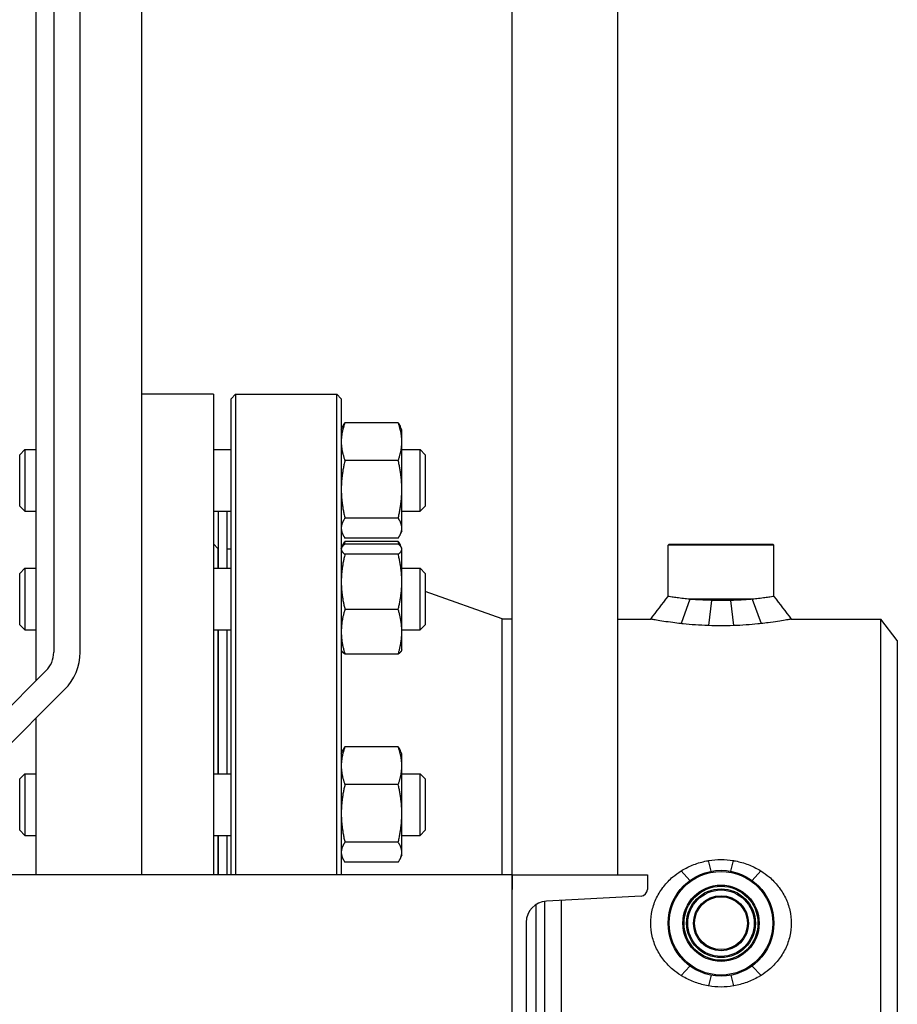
# Model space of a CAD drawing. Header units: inches. Extents: x 24 to 1128, y -74 to 748.
# Tile 450 of 557: x 919 to 931, y 319 to 333. Entities that reach past the tile are written whole.
import ezdxf

# ---------------------------------------------------------------- set-up
doc = ezdxf.new("R2010")
doc.units = ezdxf.units.IN
doc.header["$LTSCALE"] = 32
doc.header["$MEASUREMENT"] = 0
doc.layers.add('Visible (ANSI)', color=7, linetype='Continuous', lineweight=30)

msp = doc.modelspace()

# ---------------------------------------------------------------- linework, layer by layer
at = {"layer": 'Visible (ANSI)'}
for p, q in [((919.42845, 358.43016), (919.42845, 324.33549)), ((919.80345, 324.33549), (919.80345, 358.43016)), ((927.42845, 321.18016), (927.42845, 356.93016)), ((925.92845, 321.18016), (925.92845, 339.68016)), ((920.67845, 321.18016), (920.67845, 336.18016)), ((919.17845, 323.93016), (919.17845, 335.99715)), ((921.69304, 327.99266), (920.67845, 327.99266)), ((921.69304, 327.99266), (921.69304, 321.18016)), ((921.94604, 327.93016), (922.00854, 327.99266)), ((922.00854, 327.99266), (923.44354, 327.99266)), ((922.00854, 327.99266), (922.00854, 321.18016)), ((923.50604, 327.93016), (923.44354, 327.99266)), ((923.44354, 321.18016), (923.44354, 327.99266)), ((921.94604, 321.18016), (921.94604, 327.93016)), ((923.50604, 327.93016), (923.50604, 321.18016)), ((924.31317, 327.58861), (923.55791, 327.58861)), ((923.50604, 327.49018), (923.52739, 327.53597)), ((924.36504, 327.49018), (924.34369, 327.53597)), ((924.36504, 327.32137), (924.36504, 327.49018)), ((924.36504, 326.64542), (924.36504, 327.32137)), ((918.94604, 327.13576), (919.01895, 327.20868)), ((919.01895, 327.20868), (919.01895, 326.33368)), ((919.01895, 327.20868), (919.17845, 327.20868)), ((921.69304, 327.20868), (921.94604, 327.20868)), ((924.36504, 327.20868), (924.62312, 327.20868)), ((924.69604, 327.13576), (924.62312, 327.20868)), ((924.62312, 326.33368), (924.62312, 327.20868)), ((918.94604, 326.4066), (918.94604, 327.13576)), ((924.31317, 327.05413), (923.55791, 327.05413)), ((924.69604, 327.13576), (924.69604, 326.4066)), ((924.36504, 326.09523), (924.36504, 326.64542)), ((918.94604, 326.4066), (919.01895, 326.33368)), ((919.01895, 326.33368), (919.17845, 326.33368)), ((921.69304, 326.33368), (921.94604, 326.33368)), ((921.76104, 326.33368), (921.76104, 325.52636)), ((921.88104, 326.33368), (921.88104, 325.52636)), ((924.36504, 326.33368), (924.62312, 326.33368)), ((924.69604, 326.4066), (924.62312, 326.33368)), ((924.31317, 326.2367), (923.55791, 326.2367)), ((923.50604, 326.05218), (923.52739, 326.0064)), ((924.36504, 326.05218), (924.34369, 326.0064)), ((924.36504, 326.05218), (924.36504, 326.09523)), ((924.31317, 325.95375), (923.55791, 325.95375)), ((924.31317, 325.90629), (923.55791, 325.90629)), ((921.75604, 325.80766), (921.69304, 325.87066)), ((921.75604, 325.80766), (921.75604, 325.52636)), ((921.88604, 325.80266), (921.94604, 325.80266)), ((921.88604, 325.52636), (921.88604, 325.80266)), ((923.50604, 325.80786), (923.51129, 325.81912)), ((923.51138, 325.81932), (923.52739, 325.85364)), ((924.31317, 325.86938), (923.55791, 325.86938)), ((924.35979, 325.81912), (924.34369, 325.85364)), ((924.36504, 325.80786), (924.35979, 325.81912)), ((924.36504, 325.79677), (924.36504, 325.80786)), ((924.36504, 325.3339), (924.36504, 325.79677)), ((928.15666, 325.86766), (928.14104, 325.85204)), ((929.64104, 325.85204), (928.14104, 325.85204)), ((928.14104, 325.12641), (928.14104, 325.85204)), ((928.15666, 325.86766), (929.62541, 325.86766)), ((929.62541, 325.86766), (929.64104, 325.85204)), ((929.64104, 325.12641), (929.64104, 325.85204)), ((921.76104, 325.68266), (921.75604, 325.68266)), ((921.88604, 325.68266), (921.88104, 325.68266)), ((924.31317, 325.72416), (923.55791, 325.72416)), ((918.94604, 325.45344), (919.01895, 325.52636)), ((919.01895, 325.52636), (919.01895, 324.65136)), ((919.01895, 325.52636), (919.17845, 325.52636)), ((921.69304, 325.52636), (921.94604, 325.52636)), ((924.36504, 325.52636), (924.62312, 325.52636)), ((924.69604, 325.45344), (924.62312, 325.52636)), ((924.62312, 324.65136), (924.62312, 325.52636)), ((918.94604, 324.72427), (918.94604, 325.45344)), ((924.36504, 324.62599), (924.36504, 325.3339)), ((924.69604, 325.45344), (924.69604, 324.72427)), ((925.78604, 324.80766), (924.69604, 325.1949)), ((928.45121, 325.08641), (928.3238, 324.74106)), ((929.33087, 325.08641), (928.45121, 325.08641)), ((928.7547, 325.07), (928.71336, 324.7129)), ((929.02737, 325.07), (929.06872, 324.7129)), ((929.33087, 325.08641), (929.45828, 324.74106)), ((924.31317, 324.94364), (923.55791, 324.94364)), ((925.78604, 324.80766), (925.92845, 324.80766)), ((925.78604, 321.18016), (925.78604, 324.80766)), ((927.42845, 324.80516), (927.89391, 324.80516)), ((929.88817, 324.80516), (931.15931, 324.80516)), ((931.39104, 324.50316), (931.15931, 324.80516)), ((931.15931, 316.18016), (931.15931, 324.80516)), ((918.94604, 324.72427), (919.01895, 324.65136)), ((919.01895, 324.65136), (919.17845, 324.65136)), ((921.69304, 324.65136), (921.94604, 324.65136)), ((921.75604, 324.65136), (921.75604, 322.61249)), ((921.76104, 324.65136), (921.76104, 322.61249)), ((921.88104, 324.65136), (921.88104, 322.61249)), ((921.88604, 322.61249), (921.88604, 324.65136)), ((924.36504, 324.65136), (924.62312, 324.65136)), ((924.36504, 324.36986), (924.36504, 324.62599)), ((924.69604, 324.72427), (924.62312, 324.65136)), ((931.39104, 324.50316), (931.39104, 316.48216)), ((923.50604, 324.36986), (923.51129, 324.3586)), ((924.36504, 324.36986), (924.35979, 324.3586)), ((924.31317, 324.30833), (923.55791, 324.30833)), ((919.31861, 324.07033), (916.64812, 321.39983)), ((916.91328, 321.13467), (919.58378, 323.80516)), ((919.17845, 321.18016), (919.17845, 323.39983)), ((924.31317, 322.99242), (923.55791, 322.99242)), ((923.50604, 322.89399), (923.52739, 322.93977)), ((924.36504, 322.89399), (924.34369, 322.93977)), ((924.36504, 322.72518), (924.36504, 322.89399)), ((924.36504, 322.04922), (924.36504, 322.72518)), ((918.94604, 322.53957), (919.01895, 322.61249)), ((918.94604, 321.8104), (918.94604, 322.53957)), ((919.01895, 322.61249), (919.01895, 321.73749)), ((919.01895, 322.61249), (919.17845, 322.61249)), ((921.69304, 322.61249), (921.94604, 322.61249)), ((924.36504, 322.61249), (924.62312, 322.61249)), ((924.69604, 322.53957), (924.62312, 322.61249)), ((924.62312, 321.73749), (924.62312, 322.61249)), ((924.69604, 322.53957), (924.69604, 321.8104)), ((924.31317, 322.45794), (923.55791, 322.45794)), ((924.36504, 321.49903), (924.36504, 322.04922)), ((918.94604, 321.8104), (919.01895, 321.73749)), ((919.01895, 321.73749), (919.17845, 321.73749)), ((921.69304, 321.73749), (921.94604, 321.73749)), ((921.75604, 321.73749), (921.75604, 321.18016)), ((921.76104, 321.73749), (921.76104, 321.18016)), ((921.88104, 321.73749), (921.88104, 321.18016)), ((921.88604, 321.18016), (921.88604, 321.73749)), ((924.36504, 321.73749), (924.62312, 321.73749)), ((924.69604, 321.8104), (924.62312, 321.73749)), ((924.31317, 321.64051), (923.55791, 321.64051)), ((923.50604, 321.45599), (923.52739, 321.4102)), ((924.36504, 321.45599), (924.34369, 321.4102)), ((924.36504, 321.45599), (924.36504, 321.49903)), ((924.31317, 321.35756), (923.55791, 321.35756)), ((928.75083, 321.22944), (928.71336, 321.37992)), ((929.03125, 321.22944), (929.06872, 321.37992)), ((925.92845, 321.18016), (916.95878, 321.18016)), ((925.92845, 321.18016), (925.92845, 320.97312)), ((925.92845, 315.18016), (925.92845, 321.18016)), ((925.92845, 321.18016), (927.84845, 321.18016)), ((927.84845, 321.18016), (927.84845, 320.97312)), ((928.45121, 321.10016), (928.32408, 321.23364)), ((929.33087, 321.10016), (929.458, 321.23364)), ((927.75747, 320.87725), (926.41572, 320.80694)), ((926.26604, 320.75816), (926.26604, 316.49016)), ((926.39104, 316.48216), (926.39104, 320.80463)), ((926.62277, 320.81779), (926.62277, 316.18016)), ((926.12845, 320.50422), (926.12845, 315.85611)), ((928.45121, 319.88517), (928.3238, 319.75187)), ((929.33087, 319.88517), (929.45828, 319.75187)), ((928.75074, 319.7559), (928.71336, 319.60541)), ((929.03134, 319.7559), (929.06872, 319.60541))]:
    msp.add_line(p, q, dxfattribs=at)
for radius in [0.75, 0.73438, 0.54063, 0.52432, 0.48748, 0.47117, 0.39063, 0.375]:
    msp.add_circle((928.89104, 320.49266), radius, dxfattribs=at)
for centre, radius, start, end in [((923.88104, 325.8824), 0.375, 180, 189.684596), ((919.05345, 324.33549), 0.375, 315, 0), ((919.05345, 324.33549), 0.75, 315, 0), ((927.75245, 320.97312), 0.096, 272.999556, 0), ((926.43159, 320.50422), 0.30314, 92.999556, 180)]:
    msp.add_arc(centre, radius, start, end, dxfattribs=at)
for points, weights in [([(923.55791, 327.58861), (923.50604, 327.4454), (923.50604, 327.32137)], [1, 1.0379548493, 1]), ([(923.52739, 327.53597), (923.53916, 327.56121), (923.55791, 327.58861)], [1.01733426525, 1.01339325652, 1]), ([(924.36504, 327.32137), (924.36504, 327.4454), (924.31317, 327.58861)], [1, 1.0379548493, 1]), ([(924.31317, 327.58861), (924.33192, 327.56121), (924.34369, 327.53597)], [1, 1.01339325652, 1.01733426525]), ([(923.50604, 327.32137), (923.50604, 327.19735), (923.55791, 327.05413)], [1, 1.0379548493, 1]), ([(924.31317, 327.05413), (924.36504, 327.19735), (924.36504, 327.32137)], [1, 1.0379548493, 1]), ([(923.55791, 327.05413), (923.50604, 326.8351), (923.50604, 326.64542)], [1, 1.0379548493, 1]), ([(924.36504, 326.64542), (924.36504, 326.8351), (924.31317, 327.05413)], [1, 1.0379548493, 1]), ([(923.50604, 326.64542), (923.50604, 326.45573), (923.55791, 326.2367)], [1, 1.0379548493, 1]), ([(924.31317, 326.2367), (924.36504, 326.45573), (924.36504, 326.64542)], [1, 1.0379548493, 1]), ([(923.55791, 326.2367), (923.50604, 326.16089), (923.50604, 326.09523)], [1, 1.0379548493, 1]), ([(924.36504, 326.09523), (924.36504, 326.16089), (924.31317, 326.2367)], [1, 1.0379548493, 1]), ([(923.50604, 326.09523), (923.50604, 326.02957), (923.55791, 325.95375)], [1, 1.0379548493, 1]), ([(924.31317, 325.95375), (924.36504, 326.02957), (924.36504, 326.09523)], [1, 1.0379548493, 1]), ([(923.52739, 325.85364), (923.53916, 325.87889), (923.55791, 325.90629)], [1.01733426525, 1.01339325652, 1]), ([(923.55791, 325.90629), (923.54852, 325.88038), (923.54092, 325.85562)], [1, 1.00665836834, 1.01098059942]), ([(924.31317, 325.90629), (924.33192, 325.87889), (924.34369, 325.85364)], [1, 1.01339325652, 1.01733426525]), ([(924.33016, 325.85562), (924.32255, 325.88038), (924.31317, 325.90629)], [1.01098059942, 1.00665836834, 1]), ([(923.55791, 325.86938), (923.50604, 325.83047), (923.50604, 325.79677)], [1, 1.0379548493, 1]), ([(923.50604, 325.79677), (923.50604, 325.76307), (923.55791, 325.72416)], [1, 1.0379548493, 1]), ([(924.36504, 325.79677), (924.36504, 325.83047), (924.31317, 325.86938)], [1, 1.0379548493, 1]), ([(924.31317, 325.72416), (924.36504, 325.76307), (924.36504, 325.79677)], [1, 1.0379548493, 1]), ([(923.55791, 325.72416), (923.50604, 325.51502), (923.50604, 325.3339)], [1, 1.0379548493, 1]), ([(924.36504, 325.3339), (924.36504, 325.51502), (924.31317, 325.72416)], [1, 1.0379548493, 1]), ([(923.50604, 325.3339), (923.50604, 325.15278), (923.55791, 324.94364)], [1, 1.0379548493, 1]), ([(924.31317, 324.94364), (924.36504, 325.15278), (924.36504, 325.3339)], [1, 1.0379548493, 1]), ([(923.55791, 324.94364), (923.50604, 324.77341), (923.50604, 324.62599)], [1, 1.0379548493, 1]), ([(924.36504, 324.62599), (924.36504, 324.77341), (924.31317, 324.94364)], [1, 1.0379548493, 1]), ([(923.50604, 324.62599), (923.50604, 324.47856), (923.55791, 324.30833)], [1, 1.0379548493, 1]), ([(924.31317, 324.30833), (924.36504, 324.47856), (924.36504, 324.62599)], [1, 1.0379548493, 1]), ([(923.55791, 324.30833), (923.52226, 324.33508), (923.51129, 324.3586)], [1, 1.02578038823, 1.01653872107]), ([(924.35979, 324.3586), (924.34882, 324.33508), (924.31317, 324.30833)], [1.01653872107, 1.02578038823, 1]), ([(923.55791, 322.99242), (923.50604, 322.8492), (923.50604, 322.72518)], [1, 1.0379548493, 1]), ([(923.52739, 322.93977), (923.53916, 322.96502), (923.55791, 322.99242)], [1.01733426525, 1.01339325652, 1]), ([(924.36504, 322.72518), (924.36504, 322.8492), (924.31317, 322.99242)], [1, 1.0379548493, 1]), ([(924.31317, 322.99242), (924.33192, 322.96502), (924.34369, 322.93977)], [1, 1.01339325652, 1.01733426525]), ([(923.50604, 322.72518), (923.50604, 322.60115), (923.55791, 322.45794)], [1, 1.0379548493, 1]), ([(924.31317, 322.45794), (924.36504, 322.60115), (924.36504, 322.72518)], [1, 1.0379548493, 1]), ([(923.55791, 322.45794), (923.50604, 322.23891), (923.50604, 322.04922)], [1, 1.0379548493, 1]), ([(924.36504, 322.04922), (924.36504, 322.23891), (924.31317, 322.45794)], [1, 1.0379548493, 1]), ([(923.50604, 322.04922), (923.50604, 321.85954), (923.55791, 321.64051)], [1, 1.0379548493, 1]), ([(924.31317, 321.64051), (924.36504, 321.85954), (924.36504, 322.04922)], [1, 1.0379548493, 1]), ([(923.55791, 321.64051), (923.50604, 321.56469), (923.50604, 321.49903)], [1, 1.0379548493, 1]), ([(924.36504, 321.49903), (924.36504, 321.56469), (924.31317, 321.64051)], [1, 1.0379548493, 1]), ([(923.50604, 321.49903), (923.50604, 321.43337), (923.55791, 321.35756)], [1, 1.0379548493, 1]), ([(924.31317, 321.35756), (924.36504, 321.43337), (924.36504, 321.49903)], [1, 1.0379548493, 1])]:
    msp.add_rational_spline(points, weights, degree=2, dxfattribs=at)
for points in [[(927.89391, 324.80516), (927.97627, 324.91226), (928.05868, 325.01932), (928.14104, 325.12641)], [(929.64104, 325.12641), (929.7234, 325.01932), (929.8058, 324.91226), (929.88817, 324.80516)]]:
    msp.add_open_spline(points, degree=3, dxfattribs=at)
for points, knots in [([(928.45121, 325.08641), (928.41846, 325.08955), (928.38812, 325.0928), (928.32746, 325.09979), (928.29625, 325.10375), (928.2412, 325.11117), (928.21737, 325.11463), (928.17908, 325.12037), (928.16458, 325.12265), (928.14556, 325.12567), (928.14104, 325.12641), (928.14104, 325.12641)], [1.14151861, 1.14151861, 1.14151861, 1.14151861, 1.43791453, 1.43791453, 1.79738463, 1.79738463, 2.15685474, 2.15685474, 2.51632484, 2.51632484, 2.87579495, 2.87579495, 2.87579495, 2.87579495]), ([(928.7547, 325.07), (928.75154, 325.07008), (928.74839, 325.07017), (928.69606, 325.0716), (928.64692, 325.07365), (928.55206, 325.07884), (928.50628, 325.08199), (928.45943, 325.08574), (928.45531, 325.08608), (928.45121, 325.08641)], [6.174962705, 6.174962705, 6.174962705, 6.174962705, 6.198184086, 6.198184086, 6.559650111, 6.559650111, 6.921116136, 6.921116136, 6.956288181, 6.956288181, 6.956288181, 6.956288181]), ([(929.02737, 325.07), (928.98134, 325.06882), (928.93539, 325.06825), (928.84665, 325.06825), (928.80071, 325.06882), (928.7547, 325.07)], [5.498762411, 5.498762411, 5.498762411, 5.498762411, 5.836718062, 5.836718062, 6.174962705, 6.174962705, 6.174962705, 6.174962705]), ([(929.33087, 325.08641), (929.32436, 325.08588), (929.31777, 325.08535), (929.26897, 325.08151), (929.22386, 325.07846), (929.13055, 325.07345), (929.08228, 325.07148), (929.03181, 325.07012), (929.02959, 325.07006), (929.02737, 325.07)], [4.71804691, 4.71804691, 4.71804691, 4.71804691, 4.774029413, 4.774029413, 5.128258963, 5.128258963, 5.482488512, 5.482488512, 5.498762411, 5.498762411, 5.498762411, 5.498762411]), ([(929.64104, 325.12641), (929.64104, 325.12641), (929.63652, 325.12567), (929.61749, 325.12265), (929.603, 325.12037), (929.5647, 325.11463), (929.54087, 325.11117), (929.48583, 325.10375), (929.45462, 325.09979), (929.39395, 325.0928), (929.36361, 325.08955), (929.33087, 325.08641)], [8.62738484, 8.62738484, 8.62738484, 8.62738484, 8.98685495, 8.98685495, 9.34632505, 9.34632505, 9.70579515, 9.70579515, 10.06526526, 10.06526526, 10.36166118, 10.36166118, 10.36166118, 10.36166118]), ([(928.3238, 324.74106), (928.28259, 324.74557), (928.24391, 324.75029), (928.16257, 324.76095), (928.11879, 324.76729), (928.04067, 324.77937), (928.00633, 324.7851), (927.9506, 324.79473), (927.92916, 324.79864), (927.90081, 324.80385), (927.89391, 324.80516), (927.89391, 324.80516)], [8.73925705, 8.73925705, 8.73925705, 8.73925705, 9.09596473, 9.09596473, 9.5572129, 9.5572129, 10.01846107, 10.01846107, 10.47970924, 10.47970924, 10.94095741, 10.94095741, 10.94095741, 10.94095741]), ([(929.88817, 324.80516), (929.88817, 324.80516), (929.8809, 324.80378), (929.85115, 324.79831), (929.82867, 324.79423), (929.77033, 324.78418), (929.73442, 324.77823), (929.65281, 324.76574), (929.60712, 324.75922), (929.5279, 324.74905), (929.49407, 324.74498), (929.45828, 324.74106)], [3.64734943, 3.64734943, 3.64734943, 3.64734943, 4.12072251, 4.12072251, 4.5940956, 4.5940956, 5.06746868, 5.06746868, 5.54084176, 5.54084176, 5.85142641, 5.85142641, 5.85142641, 5.85142641]), ([(928.71336, 324.7129), (928.71199, 324.71295), (928.71061, 324.713), (928.64788, 324.71523), (928.58649, 324.71853), (928.46778, 324.72692), (928.41039, 324.73202), (928.3456, 324.73871), (928.33461, 324.73988), (928.3238, 324.74106)], [7.7349549, 7.7349549, 7.7349549, 7.7349549, 7.74501533, 7.74501533, 8.1953318, 8.1953318, 8.64564826, 8.64564826, 8.73925705, 8.73925705, 8.73925705, 8.73925705]), ([(929.06872, 324.7129), (929.06762, 324.71286), (929.06652, 324.71281), (929.00692, 324.71035), (928.94803, 324.70916), (928.89104, 324.70916), (928.83404, 324.70916), (928.77516, 324.71035), (928.71555, 324.71281), (928.71445, 324.71286), (928.71336, 324.7129)], [-0.442439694, -0.442439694, -0.442439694, -0.442439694, -0.434289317, -0.434289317, 0, 0, 0, 0.434289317, 0.434289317, 0.442439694, 0.442439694, 0.442439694, 0.442439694]), ([(929.45828, 324.74106), (929.44354, 324.73945), (929.42847, 324.73786), (929.36038, 324.73099), (929.30413, 324.72611), (929.18817, 324.71811), (929.1284, 324.71497), (929.06872, 324.7129)], [5.85142641, 5.85142641, 5.85142641, 5.85142641, 5.97930603, 5.97930603, 6.41777031, 6.41777031, 6.85494677, 6.85494677, 6.85494677, 6.85494677]), ([(928.32408, 321.23364), (928.33481, 321.24036), (928.3457, 321.24692), (928.41039, 321.2842), (928.46778, 321.31069), (928.58649, 321.35301), (928.64788, 321.36887), (928.71061, 321.37946), (928.71199, 321.37969), (928.71336, 321.37992)], [13.14129772, 13.14129772, 13.14129772, 13.14129772, 13.23408478, 13.23408478, 13.68440124, 13.68440124, 14.13471771, 14.13471771, 14.14477814, 14.14477814, 14.14477814, 14.14477814]), ([(928.71336, 321.37992), (928.71445, 321.38014), (928.71555, 321.38036), (928.77516, 321.39206), (928.83404, 321.39753), (928.94803, 321.39753), (929.00692, 321.39206), (929.06652, 321.38036), (929.06762, 321.38014), (929.06872, 321.37992)], [-7.390832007, -7.390832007, -7.390832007, -7.390832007, -7.382681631, -7.382681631, -6.948392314, -6.948392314, -6.514102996, -6.514102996, -6.50595262, -6.50595262, -6.50595262, -6.50595262]), ([(929.06872, 321.37992), (929.07009, 321.37969), (929.07146, 321.37946), (929.1342, 321.36887), (929.19558, 321.35301), (929.31429, 321.31069), (929.37168, 321.2842), (929.43638, 321.24692), (929.44727, 321.24036), (929.458, 321.23364)], [0.44025603, 0.44025603, 0.44025603, 0.44025603, 0.45031646, 0.45031646, 0.90063293, 0.90063293, 1.35094939, 1.35094939, 1.44373646, 1.44373646, 1.44373646, 1.44373646]), ([(928.3238, 319.75187), (928.28259, 319.77776), (928.24391, 319.80621), (928.16257, 319.87544), (928.11879, 319.92018), (928.04067, 320.01906), (928.00633, 320.07319), (927.9506, 320.18745), (927.92916, 320.24769), (927.90081, 320.37004), (927.89391, 320.43213), (927.89391, 320.55319), (927.90081, 320.61529), (927.92916, 320.73763), (927.9506, 320.79788), (928.00633, 320.91214), (928.04067, 320.96627), (928.11879, 321.06515), (928.16257, 321.10989), (928.24399, 321.17919), (928.28277, 321.2077), (928.32408, 321.23364)], [8.73707527, 8.73707527, 8.73707527, 8.73707527, 9.09378295, 9.09378295, 9.55503112, 9.55503112, 10.01627929, 10.01627929, 10.47752746, 10.47752746, 10.93877563, 10.93877563, 11.4000238, 11.4000238, 11.86127197, 11.86127197, 12.32252014, 12.32252014, 12.78376831, 12.78376831, 13.14129772, 13.14129772, 13.14129772, 13.14129772]), ([(929.458, 321.23364), (929.49931, 321.2077), (929.53808, 321.17919), (929.61951, 321.10989), (929.66328, 321.06515), (929.7414, 320.96627), (929.77575, 320.91214), (929.83148, 320.79788), (929.85292, 320.73763), (929.88127, 320.61529), (929.88817, 320.55319), (929.88817, 320.43213), (929.88127, 320.37004), (929.85292, 320.24769), (929.83148, 320.18745), (929.77575, 320.07319), (929.7414, 320.01906), (929.66328, 319.92018), (929.61951, 319.87544), (929.53816, 319.80621), (929.49949, 319.77776), (929.45828, 319.75187)], [1.44373646, 1.44373646, 1.44373646, 1.44373646, 1.80126586, 1.80126586, 2.26251403, 2.26251403, 2.7237622, 2.7237622, 3.18501037, 3.18501037, 3.64625854, 3.64625854, 4.10750671, 4.10750671, 4.56875488, 4.56875488, 5.03000306, 5.03000306, 5.49125123, 5.49125123, 5.8479589, 5.8479589, 5.8479589, 5.8479589]), ([(928.71336, 319.60541), (928.71199, 319.60564), (928.71061, 319.60586), (928.64788, 319.61646), (928.58649, 319.63231), (928.46778, 319.67464), (928.41039, 319.70113), (928.3456, 319.73847), (928.33461, 319.74508), (928.3238, 319.75187)], [7.73277312, 7.73277312, 7.73277312, 7.73277312, 7.74283355, 7.74283355, 8.19315002, 8.19315002, 8.64346648, 8.64346648, 8.73707527, 8.73707527, 8.73707527, 8.73707527]), ([(929.45828, 319.75187), (929.44746, 319.74508), (929.43648, 319.73847), (929.37168, 319.70113), (929.31429, 319.67464), (929.19558, 319.63231), (929.1342, 319.61646), (929.07146, 319.60586), (929.07009, 319.60564), (929.06872, 319.60541)], [5.8479589, 5.8479589, 5.8479589, 5.8479589, 5.94156769, 5.94156769, 6.39188416, 6.39188416, 6.84220062, 6.84220062, 6.85226105, 6.85226105, 6.85226105, 6.85226105]), ([(929.06872, 319.60541), (929.06762, 319.60519), (929.06652, 319.60497), (929.00692, 319.59326), (928.94803, 319.58779), (928.89104, 319.58779), (928.83404, 319.58779), (928.77516, 319.59326), (928.71555, 319.60497), (928.71445, 319.60519), (928.71336, 319.60541)], [-0.442439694, -0.442439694, -0.442439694, -0.442439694, -0.434289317, -0.434289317, 0, 0, 0, 0.434289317, 0.434289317, 0.442439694, 0.442439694, 0.442439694, 0.442439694])]:
    msp.add_open_spline(points, degree=3, knots=knots, dxfattribs=at)

doc.saveas('drawing.dxf')
